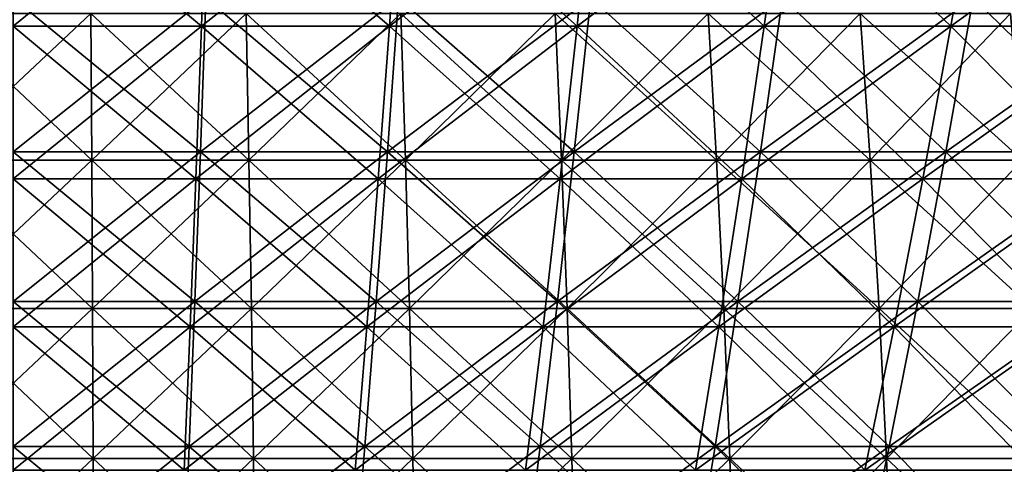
# Model space of a CAD drawing. Header units: millimetres. Extents: x -250 to 250, y 3898 to 4150.
# Tile 396 of 558: x 0 to 26, y 3950 to 3962. Entities that reach past the tile are written whole.
import ezdxf

# ---------------------------------------------------------------- set-up
doc = ezdxf.new("R2010")
doc.units = ezdxf.units.MM
doc.header["$LTSCALE"] = 5.599365
for name, color, linetype in [('10', 7, 'CONTINUOUS'), ('12', 7, 'CONTINUOUS'), ('2', 7, 'CONTINUOUS'), ('3', 7, 'CONTINUOUS'), ('4', 7, 'CONTINUOUS'), ('5', 7, 'CONTINUOUS')]:
    doc.layers.add(name, color=color, linetype=linetype)

msp = doc.modelspace()

# ---------------------------------------------------------------- linework, layer by layer
at = {"layer": '10', "color": 7, "linetype": 'Continuous', "true_color": 0xe0f2ff}
for points in [[(-2.077, 3958.234, 99.146), (2.077, 3958.234, 99.146), (-2.052, 3962.109, 97.976), (-2.077, 3958.234, 99.146)], [(-2.052, 3962.109, 97.976), (2.077, 3958.234, 99.146), (2.052, 3962.109, 97.976), (-2.052, 3962.109, 97.976)], [(2.077, 3958.234, 99.146), (6.227, 3958.234, 98.972), (2.052, 3962.109, 97.976), (2.077, 3958.234, 99.146)], [(2.052, 3962.109, 97.976), (6.227, 3958.234, 98.972), (6.153, 3962.109, 97.804), (2.052, 3962.109, 97.976)], [(6.227, 3958.234, 98.972), (10.366, 3958.234, 98.625), (6.153, 3962.109, 97.804), (6.227, 3958.234, 98.972)], [(6.153, 3962.109, 97.804), (10.366, 3958.234, 98.625), (10.244, 3962.109, 97.461), (6.153, 3962.109, 97.804)], [(10.366, 3958.234, 98.625), (14.487, 3958.234, 98.104), (10.244, 3962.109, 97.461), (10.366, 3958.234, 98.625)], [(10.244, 3962.109, 97.461), (14.487, 3958.234, 98.104), (14.316, 3962.109, 96.946), (10.244, 3962.109, 97.461)], [(14.487, 3958.234, 98.104), (18.582, 3958.234, 97.411), (14.316, 3962.109, 96.946), (14.487, 3958.234, 98.104)], [(14.316, 3962.109, 96.946), (18.582, 3958.234, 97.411), (18.363, 3962.109, 96.262), (14.316, 3962.109, 96.946)], [(18.582, 3958.234, 97.411), (22.645, 3958.234, 96.548), (18.363, 3962.109, 96.262), (18.582, 3958.234, 97.411)], [(18.363, 3962.109, 96.262), (22.645, 3958.234, 96.548), (22.378, 3962.109, 95.408), (18.363, 3962.109, 96.262)], [(22.645, 3958.234, 96.548), (26.668, 3958.234, 95.515), (22.378, 3962.109, 95.408), (22.645, 3958.234, 96.548)], [(22.378, 3962.109, 95.408), (26.668, 3958.234, 95.515), (26.353, 3962.109, 94.388), (22.378, 3962.109, 95.408)], [(-2.098, 3954.315, 100.163), (2.098, 3954.315, 100.163), (-2.077, 3958.234, 99.146), (-2.098, 3954.315, 100.163)], [(-2.077, 3958.234, 99.146), (2.098, 3954.315, 100.163), (2.077, 3958.234, 99.146), (-2.077, 3958.234, 99.146)], [(2.098, 3954.315, 100.163), (6.291, 3954.315, 99.987), (2.077, 3958.234, 99.146), (2.098, 3954.315, 100.163)], [(2.077, 3958.234, 99.146), (6.291, 3954.315, 99.987), (6.227, 3958.234, 98.972), (2.077, 3958.234, 99.146)], [(6.291, 3954.315, 99.987), (10.472, 3954.315, 99.636), (6.227, 3958.234, 98.972), (6.291, 3954.315, 99.987)], [(6.227, 3958.234, 98.972), (10.472, 3954.315, 99.636), (10.366, 3958.234, 98.625), (6.227, 3958.234, 98.972)], [(10.472, 3954.315, 99.636), (14.635, 3954.315, 99.11), (10.366, 3958.234, 98.625), (10.472, 3954.315, 99.636)], [(10.366, 3958.234, 98.625), (14.635, 3954.315, 99.11), (14.487, 3958.234, 98.104), (10.366, 3958.234, 98.625)], [(14.635, 3954.315, 99.11), (18.773, 3954.315, 98.411), (14.487, 3958.234, 98.104), (14.635, 3954.315, 99.11)], [(14.487, 3958.234, 98.104), (18.773, 3954.315, 98.411), (18.582, 3958.234, 97.411), (14.487, 3958.234, 98.104)], [(18.773, 3954.315, 98.411), (22.877, 3954.315, 97.538), (18.582, 3958.234, 97.411), (18.773, 3954.315, 98.411)], [(18.582, 3958.234, 97.411), (22.877, 3954.315, 97.538), (22.645, 3958.234, 96.548), (18.582, 3958.234, 97.411)], [(22.877, 3954.315, 97.538), (26.942, 3954.315, 96.495), (22.645, 3958.234, 96.548), (22.877, 3954.315, 97.538)], [(22.645, 3958.234, 96.548), (26.942, 3954.315, 96.495), (26.668, 3958.234, 95.515), (22.645, 3958.234, 96.548)], [(-2.116, 3950.359, 101.025), (2.116, 3950.359, 101.025), (-2.098, 3954.315, 100.163), (-2.116, 3950.359, 101.025)], [(-2.098, 3954.315, 100.163), (2.116, 3950.359, 101.025), (2.098, 3954.315, 100.163), (-2.098, 3954.315, 100.163)], [(2.116, 3950.359, 101.025), (6.345, 3950.359, 100.848), (2.098, 3954.315, 100.163), (2.116, 3950.359, 101.025)], [(2.098, 3954.315, 100.163), (6.345, 3950.359, 100.848), (6.291, 3954.315, 99.987), (2.098, 3954.315, 100.163)], [(6.345, 3950.359, 100.848), (10.562, 3950.359, 100.494), (6.291, 3954.315, 99.987), (6.345, 3950.359, 100.848)], [(6.291, 3954.315, 99.987), (10.562, 3950.359, 100.494), (10.472, 3954.315, 99.636), (6.291, 3954.315, 99.987)], [(10.562, 3950.359, 100.494), (14.761, 3950.359, 99.964), (10.472, 3954.315, 99.636), (10.562, 3950.359, 100.494)], [(10.472, 3954.315, 99.636), (14.761, 3950.359, 99.964), (14.635, 3954.315, 99.11), (10.472, 3954.315, 99.636)], [(14.761, 3950.359, 99.964), (18.934, 3950.359, 99.258), (14.635, 3954.315, 99.11), (14.761, 3950.359, 99.964)], [(14.635, 3954.315, 99.11), (18.934, 3950.359, 99.258), (18.773, 3954.315, 98.411), (14.635, 3954.315, 99.11)], [(18.934, 3950.359, 99.258), (23.074, 3950.359, 98.378), (18.773, 3954.315, 98.411), (18.934, 3950.359, 99.258)], [(18.773, 3954.315, 98.411), (23.074, 3950.359, 98.378), (22.877, 3954.315, 97.538), (18.773, 3954.315, 98.411)], [(23.074, 3950.359, 98.378), (27.174, 3950.359, 97.325), (22.877, 3954.315, 97.538), (23.074, 3950.359, 98.378)], [(22.877, 3954.315, 97.538), (27.174, 3950.359, 97.325), (26.942, 3954.315, 96.495), (22.877, 3954.315, 97.538)], [(-2.131, 3946.373, 101.732), (2.131, 3946.373, 101.732), (-2.116, 3950.359, 101.025), (-2.131, 3946.373, 101.732)], [(-2.116, 3950.359, 101.025), (2.131, 3946.373, 101.732), (2.116, 3950.359, 101.025), (-2.116, 3950.359, 101.025)], [(2.131, 3946.373, 101.732), (6.389, 3946.373, 101.553), (2.116, 3950.359, 101.025), (2.131, 3946.373, 101.732)], [(2.116, 3950.359, 101.025), (6.389, 3946.373, 101.553), (6.345, 3950.359, 100.848), (2.116, 3950.359, 101.025)], [(6.389, 3946.373, 101.553), (10.636, 3946.373, 101.197), (6.345, 3950.359, 100.848), (6.389, 3946.373, 101.553)], [(6.345, 3950.359, 100.848), (10.636, 3946.373, 101.197), (10.562, 3950.359, 100.494), (6.345, 3950.359, 100.848)], [(10.636, 3946.373, 101.197), (14.865, 3946.373, 100.662), (10.562, 3950.359, 100.494), (10.636, 3946.373, 101.197)], [(10.562, 3950.359, 100.494), (14.865, 3946.373, 100.662), (14.761, 3950.359, 99.964), (10.562, 3950.359, 100.494)], [(14.865, 3946.373, 100.662), (19.067, 3946.373, 99.952), (14.761, 3950.359, 99.964), (14.865, 3946.373, 100.662)], [(14.761, 3950.359, 99.964), (19.067, 3946.373, 99.952), (18.934, 3950.359, 99.258), (14.761, 3950.359, 99.964)], [(19.067, 3946.373, 99.952), (23.236, 3946.373, 99.065), (18.934, 3950.359, 99.258), (19.067, 3946.373, 99.952)], [(18.934, 3950.359, 99.258), (23.236, 3946.373, 99.065), (23.074, 3950.359, 98.378), (18.934, 3950.359, 99.258)], [(23.236, 3946.373, 99.065), (27.364, 3946.373, 98.006), (23.074, 3950.359, 98.378), (23.236, 3946.373, 99.065)], [(23.074, 3950.359, 98.378), (27.364, 3946.373, 98.006), (27.174, 3950.359, 97.325), (23.074, 3950.359, 98.378)]]:
    msp.add_3dface(points, dxfattribs=at)
at = {"layer": '12', "color": 7, "linetype": 'Continuous', "true_color": 0xe0f2ff}
for points in [[(2.077, 3958.234, -99.146), (-2.077, 3958.234, -99.146), (2.052, 3962.109, -97.976), (2.077, 3958.234, -99.146)], [(2.052, 3962.109, -97.976), (-2.077, 3958.234, -99.146), (-2.052, 3962.109, -97.976), (2.052, 3962.109, -97.976)], [(6.153, 3962.109, -97.804), (2.077, 3958.234, -99.146), (2.052, 3962.109, -97.976), (6.153, 3962.109, -97.804)], [(6.227, 3958.234, -98.972), (2.077, 3958.234, -99.146), (6.153, 3962.109, -97.804), (6.227, 3958.234, -98.972)], [(10.244, 3962.109, -97.461), (6.227, 3958.234, -98.972), (6.153, 3962.109, -97.804), (10.244, 3962.109, -97.461)], [(10.366, 3958.234, -98.625), (6.227, 3958.234, -98.972), (10.244, 3962.109, -97.461), (10.366, 3958.234, -98.625)], [(14.316, 3962.109, -96.946), (10.366, 3958.234, -98.625), (10.244, 3962.109, -97.461), (14.316, 3962.109, -96.946)], [(14.487, 3958.234, -98.104), (10.366, 3958.234, -98.625), (14.316, 3962.109, -96.946), (14.487, 3958.234, -98.104)], [(18.363, 3962.109, -96.262), (14.487, 3958.234, -98.104), (14.316, 3962.109, -96.946), (18.363, 3962.109, -96.262)], [(18.582, 3958.234, -97.411), (14.487, 3958.234, -98.104), (18.363, 3962.109, -96.262), (18.582, 3958.234, -97.411)], [(22.378, 3962.109, -95.408), (18.582, 3958.234, -97.411), (18.363, 3962.109, -96.262), (22.378, 3962.109, -95.408)], [(22.645, 3958.234, -96.548), (18.582, 3958.234, -97.411), (22.378, 3962.109, -95.408), (22.645, 3958.234, -96.548)], [(26.353, 3962.109, -94.388), (22.645, 3958.234, -96.548), (22.378, 3962.109, -95.408), (26.353, 3962.109, -94.388)], [(26.668, 3958.234, -95.515), (22.645, 3958.234, -96.548), (26.353, 3962.109, -94.388), (26.668, 3958.234, -95.515)], [(2.098, 3954.315, -100.163), (-2.098, 3954.315, -100.163), (2.077, 3958.234, -99.146), (2.098, 3954.315, -100.163)], [(2.077, 3958.234, -99.146), (-2.098, 3954.315, -100.163), (-2.077, 3958.234, -99.146), (2.077, 3958.234, -99.146)], [(6.227, 3958.234, -98.972), (2.098, 3954.315, -100.163), (2.077, 3958.234, -99.146), (6.227, 3958.234, -98.972)], [(6.291, 3954.315, -99.987), (2.098, 3954.315, -100.163), (6.227, 3958.234, -98.972), (6.291, 3954.315, -99.987)], [(10.366, 3958.234, -98.625), (6.291, 3954.315, -99.987), (6.227, 3958.234, -98.972), (10.366, 3958.234, -98.625)], [(10.472, 3954.315, -99.636), (6.291, 3954.315, -99.987), (10.366, 3958.234, -98.625), (10.472, 3954.315, -99.636)], [(14.487, 3958.234, -98.104), (10.472, 3954.315, -99.636), (10.366, 3958.234, -98.625), (14.487, 3958.234, -98.104)], [(14.635, 3954.315, -99.11), (10.472, 3954.315, -99.636), (14.487, 3958.234, -98.104), (14.635, 3954.315, -99.11)], [(18.582, 3958.234, -97.411), (14.635, 3954.315, -99.11), (14.487, 3958.234, -98.104), (18.582, 3958.234, -97.411)], [(18.773, 3954.315, -98.411), (14.635, 3954.315, -99.11), (18.582, 3958.234, -97.411), (18.773, 3954.315, -98.411)], [(22.645, 3958.234, -96.548), (18.773, 3954.315, -98.411), (18.582, 3958.234, -97.411), (22.645, 3958.234, -96.548)], [(22.877, 3954.315, -97.538), (18.773, 3954.315, -98.411), (22.645, 3958.234, -96.548), (22.877, 3954.315, -97.538)], [(26.668, 3958.234, -95.515), (22.877, 3954.315, -97.538), (22.645, 3958.234, -96.548), (26.668, 3958.234, -95.515)], [(26.942, 3954.315, -96.495), (22.877, 3954.315, -97.538), (26.668, 3958.234, -95.515), (26.942, 3954.315, -96.495)], [(2.116, 3950.359, -101.025), (-2.116, 3950.359, -101.025), (2.098, 3954.315, -100.163), (2.116, 3950.359, -101.025)], [(2.098, 3954.315, -100.163), (-2.116, 3950.359, -101.025), (-2.098, 3954.315, -100.163), (2.098, 3954.315, -100.163)], [(6.291, 3954.315, -99.987), (2.116, 3950.359, -101.025), (2.098, 3954.315, -100.163), (6.291, 3954.315, -99.987)], [(6.345, 3950.359, -100.848), (2.116, 3950.359, -101.025), (6.291, 3954.315, -99.987), (6.345, 3950.359, -100.848)], [(10.472, 3954.315, -99.636), (6.345, 3950.359, -100.848), (6.291, 3954.315, -99.987), (10.472, 3954.315, -99.636)], [(10.562, 3950.359, -100.494), (6.345, 3950.359, -100.848), (10.472, 3954.315, -99.636), (10.562, 3950.359, -100.494)], [(14.635, 3954.315, -99.11), (10.562, 3950.359, -100.494), (10.472, 3954.315, -99.636), (14.635, 3954.315, -99.11)], [(14.761, 3950.359, -99.964), (10.562, 3950.359, -100.494), (14.635, 3954.315, -99.11), (14.761, 3950.359, -99.964)], [(18.773, 3954.315, -98.411), (14.761, 3950.359, -99.964), (14.635, 3954.315, -99.11), (18.773, 3954.315, -98.411)], [(18.934, 3950.359, -99.258), (14.761, 3950.359, -99.964), (18.773, 3954.315, -98.411), (18.934, 3950.359, -99.258)], [(22.877, 3954.315, -97.538), (18.934, 3950.359, -99.258), (18.773, 3954.315, -98.411), (22.877, 3954.315, -97.538)], [(23.074, 3950.359, -98.378), (18.934, 3950.359, -99.258), (22.877, 3954.315, -97.538), (23.074, 3950.359, -98.378)], [(26.942, 3954.315, -96.495), (23.074, 3950.359, -98.378), (22.877, 3954.315, -97.538), (26.942, 3954.315, -96.495)], [(27.174, 3950.359, -97.325), (23.074, 3950.359, -98.378), (26.942, 3954.315, -96.495), (27.174, 3950.359, -97.325)], [(2.131, 3946.373, -101.732), (-2.131, 3946.373, -101.732), (2.116, 3950.359, -101.025), (2.131, 3946.373, -101.732)], [(2.116, 3950.359, -101.025), (-2.131, 3946.373, -101.732), (-2.116, 3950.359, -101.025), (2.116, 3950.359, -101.025)], [(6.345, 3950.359, -100.848), (2.131, 3946.373, -101.732), (2.116, 3950.359, -101.025), (6.345, 3950.359, -100.848)], [(6.389, 3946.373, -101.553), (2.131, 3946.373, -101.732), (6.345, 3950.359, -100.848), (6.389, 3946.373, -101.553)], [(10.562, 3950.359, -100.494), (6.389, 3946.373, -101.553), (6.345, 3950.359, -100.848), (10.562, 3950.359, -100.494)], [(10.636, 3946.373, -101.197), (6.389, 3946.373, -101.553), (10.562, 3950.359, -100.494), (10.636, 3946.373, -101.197)], [(14.761, 3950.359, -99.964), (10.636, 3946.373, -101.197), (10.562, 3950.359, -100.494), (14.761, 3950.359, -99.964)], [(14.865, 3946.373, -100.662), (10.636, 3946.373, -101.197), (14.761, 3950.359, -99.964), (14.865, 3946.373, -100.662)], [(18.934, 3950.359, -99.258), (14.865, 3946.373, -100.662), (14.761, 3950.359, -99.964), (18.934, 3950.359, -99.258)], [(19.067, 3946.373, -99.952), (14.865, 3946.373, -100.662), (18.934, 3950.359, -99.258), (19.067, 3946.373, -99.952)], [(23.074, 3950.359, -98.378), (19.067, 3946.373, -99.952), (18.934, 3950.359, -99.258), (23.074, 3950.359, -98.378)], [(23.236, 3946.373, -99.065), (19.067, 3946.373, -99.952), (23.074, 3950.359, -98.378), (23.236, 3946.373, -99.065)], [(27.174, 3950.359, -97.325), (23.236, 3946.373, -99.065), (23.074, 3950.359, -98.378), (27.174, 3950.359, -97.325)], [(27.364, 3946.373, -98.006), (23.236, 3946.373, -99.065), (27.174, 3950.359, -97.325), (27.364, 3946.373, -98.006)]]:
    msp.add_3dface(points, dxfattribs=at)
at = {"layer": '2', "color": 251, "linetype": 'Continuous', "true_color": 0x504f50}
for points in [[(4.947, 3958.45, -160.574), (0, 3958.45, -160.65), (5.093, 3962.516, -165.299), (4.947, 3958.45, -160.574)], [(5.093, 3962.516, -165.299), (0, 3958.45, -160.65), (0, 3962.516, -165.377), (5.093, 3962.516, -165.299)], [(9.89, 3958.45, -160.346), (4.947, 3958.45, -160.574), (10.181, 3962.516, -165.064), (9.89, 3958.45, -160.346)], [(10.181, 3962.516, -165.064), (4.947, 3958.45, -160.574), (5.093, 3962.516, -165.299), (10.181, 3962.516, -165.064)], [(14.823, 3958.45, -159.965), (9.89, 3958.45, -160.346), (15.259, 3962.516, -164.672), (14.823, 3958.45, -159.965)], [(15.259, 3962.516, -164.672), (9.89, 3958.45, -160.346), (10.181, 3962.516, -165.064), (15.259, 3962.516, -164.672)], [(19.742, 3958.45, -159.433), (14.823, 3958.45, -159.965), (20.323, 3962.516, -164.124), (19.742, 3958.45, -159.433)], [(20.323, 3962.516, -164.124), (14.823, 3958.45, -159.965), (15.259, 3962.516, -164.672), (20.323, 3962.516, -164.124)], [(24.642, 3958.45, -158.749), (19.742, 3958.45, -159.433), (25.367, 3962.516, -163.42), (24.642, 3958.45, -158.749)], [(25.367, 3962.516, -163.42), (19.742, 3958.45, -159.433), (20.323, 3962.516, -164.124), (25.367, 3962.516, -163.42)], [(29.519, 3958.45, -157.915), (24.642, 3958.45, -158.749), (30.388, 3962.516, -162.561), (29.519, 3958.45, -157.915)], [(30.388, 3962.516, -162.561), (24.642, 3958.45, -158.749), (25.367, 3962.516, -163.42), (30.388, 3962.516, -162.561)], [(4.799, 3954.503, -155.749), (0, 3954.503, -155.823), (4.947, 3958.45, -160.574), (4.799, 3954.503, -155.749)], [(4.947, 3958.45, -160.574), (0, 3954.503, -155.823), (0, 3958.45, -160.65), (4.947, 3958.45, -160.574)], [(9.593, 3954.503, -155.528), (4.799, 3954.503, -155.749), (9.89, 3958.45, -160.346), (9.593, 3954.503, -155.528)], [(9.89, 3958.45, -160.346), (4.799, 3954.503, -155.749), (4.947, 3958.45, -160.574), (9.89, 3958.45, -160.346)], [(14.378, 3954.503, -155.159), (9.593, 3954.503, -155.528), (14.823, 3958.45, -159.965), (14.378, 3954.503, -155.159)], [(14.823, 3958.45, -159.965), (9.593, 3954.503, -155.528), (9.89, 3958.45, -160.346), (14.823, 3958.45, -159.965)], [(19.149, 3954.503, -154.642), (14.378, 3954.503, -155.159), (19.742, 3958.45, -159.433), (19.149, 3954.503, -154.642)], [(19.742, 3958.45, -159.433), (14.378, 3954.503, -155.159), (14.823, 3958.45, -159.965), (19.742, 3958.45, -159.433)], [(23.902, 3954.503, -153.979), (19.149, 3954.503, -154.642), (24.642, 3958.45, -158.749), (23.902, 3954.503, -153.979)], [(24.642, 3958.45, -158.749), (19.149, 3954.503, -154.642), (19.742, 3958.45, -159.433), (24.642, 3958.45, -158.749)], [(28.632, 3954.503, -153.17), (23.902, 3954.503, -153.979), (29.519, 3958.45, -157.915), (28.632, 3954.503, -153.17)], [(29.519, 3958.45, -157.915), (23.902, 3954.503, -153.979), (24.642, 3958.45, -158.749), (29.519, 3958.45, -157.915)], [(4.647, 3950.678, -150.828), (0, 3950.678, -150.9), (4.799, 3954.503, -155.749), (4.647, 3950.678, -150.828)], [(4.799, 3954.503, -155.749), (0, 3950.678, -150.9), (0, 3954.503, -155.823), (4.799, 3954.503, -155.749)], [(9.29, 3950.678, -150.613), (4.647, 3950.678, -150.828), (9.593, 3954.503, -155.528), (9.29, 3950.678, -150.613)], [(9.593, 3954.503, -155.528), (4.647, 3950.678, -150.828), (4.799, 3954.503, -155.749), (9.593, 3954.503, -155.528)], [(13.923, 3950.678, -150.256), (9.29, 3950.678, -150.613), (14.378, 3954.503, -155.159), (13.923, 3950.678, -150.256)], [(14.378, 3954.503, -155.159), (9.29, 3950.678, -150.613), (9.593, 3954.503, -155.528), (14.378, 3954.503, -155.159)], [(18.544, 3950.678, -149.756), (13.923, 3950.678, -150.256), (19.149, 3954.503, -154.642), (18.544, 3950.678, -149.756)], [(19.149, 3954.503, -154.642), (13.923, 3950.678, -150.256), (14.378, 3954.503, -155.159), (19.149, 3954.503, -154.642)], [(23.147, 3950.678, -149.114), (18.544, 3950.678, -149.756), (23.902, 3954.503, -153.979), (23.147, 3950.678, -149.114)], [(23.902, 3954.503, -153.979), (18.544, 3950.678, -149.756), (19.149, 3954.503, -154.642), (23.902, 3954.503, -153.979)], [(27.728, 3950.678, -148.33), (23.147, 3950.678, -149.114), (28.632, 3954.503, -153.17), (27.728, 3950.678, -148.33)], [(28.632, 3954.503, -153.17), (23.147, 3950.678, -149.114), (23.902, 3954.503, -153.979), (28.632, 3954.503, -153.17)], [(4.492, 3946.977, -145.813), (0, 3946.977, -145.882), (4.647, 3950.678, -150.828), (4.492, 3946.977, -145.813)], [(4.647, 3950.678, -150.828), (0, 3946.977, -145.882), (0, 3950.678, -150.9), (4.647, 3950.678, -150.828)], [(8.981, 3946.977, -145.605), (4.492, 3946.977, -145.813), (9.29, 3950.678, -150.613), (8.981, 3946.977, -145.605)], [(9.29, 3950.678, -150.613), (4.492, 3946.977, -145.813), (4.647, 3950.678, -150.828), (9.29, 3950.678, -150.613)], [(13.46, 3946.977, -145.26), (8.981, 3946.977, -145.605), (13.923, 3950.678, -150.256), (13.46, 3946.977, -145.26)], [(13.923, 3950.678, -150.256), (8.981, 3946.977, -145.605), (9.29, 3950.678, -150.613), (13.923, 3950.678, -150.256)], [(17.927, 3946.977, -144.776), (13.46, 3946.977, -145.26), (18.544, 3950.678, -149.756), (17.927, 3946.977, -144.776)], [(18.544, 3950.678, -149.756), (13.46, 3946.977, -145.26), (13.923, 3950.678, -150.256), (18.544, 3950.678, -149.756)], [(22.377, 3946.977, -144.155), (17.927, 3946.977, -144.776), (23.147, 3950.678, -149.114), (22.377, 3946.977, -144.155)], [(23.147, 3950.678, -149.114), (17.927, 3946.977, -144.776), (18.544, 3950.678, -149.756), (23.147, 3950.678, -149.114)], [(26.806, 3946.977, -143.398), (22.377, 3946.977, -144.155), (27.728, 3950.678, -148.33), (26.806, 3946.977, -143.398)], [(27.728, 3950.678, -148.33), (22.377, 3946.977, -144.155), (23.147, 3950.678, -149.114), (27.728, 3950.678, -148.33)]]:
    msp.add_3dface(points, dxfattribs=at)
at = {"layer": '3', "color": 251, "linetype": 'Continuous', "true_color": 0x504f50}
for points in [[(0, 3958.45, 160.65), (4.947, 3958.45, 160.574), (0, 3962.516, 165.377), (0, 3958.45, 160.65)], [(0, 3962.516, 165.377), (4.947, 3958.45, 160.574), (5.093, 3962.516, 165.299), (0, 3962.516, 165.377)], [(4.947, 3958.45, 160.574), (9.89, 3958.45, 160.346), (5.093, 3962.516, 165.299), (4.947, 3958.45, 160.574)], [(5.093, 3962.516, 165.299), (9.89, 3958.45, 160.346), (10.181, 3962.516, 165.064), (5.093, 3962.516, 165.299)], [(9.89, 3958.45, 160.346), (14.823, 3958.45, 159.965), (10.181, 3962.516, 165.064), (9.89, 3958.45, 160.346)], [(10.181, 3962.516, 165.064), (14.823, 3958.45, 159.965), (15.259, 3962.516, 164.672), (10.181, 3962.516, 165.064)], [(14.823, 3958.45, 159.965), (19.742, 3958.45, 159.433), (15.259, 3962.516, 164.672), (14.823, 3958.45, 159.965)], [(15.259, 3962.516, 164.672), (19.742, 3958.45, 159.433), (20.323, 3962.516, 164.124), (15.259, 3962.516, 164.672)], [(19.742, 3958.45, 159.433), (24.642, 3958.45, 158.749), (20.323, 3962.516, 164.124), (19.742, 3958.45, 159.433)], [(20.323, 3962.516, 164.124), (24.642, 3958.45, 158.749), (25.367, 3962.516, 163.42), (20.323, 3962.516, 164.124)], [(24.642, 3958.45, 158.749), (29.519, 3958.45, 157.915), (25.367, 3962.516, 163.42), (24.642, 3958.45, 158.749)], [(25.367, 3962.516, 163.42), (29.519, 3958.45, 157.915), (30.388, 3962.516, 162.561), (25.367, 3962.516, 163.42)], [(0, 3954.503, 155.823), (4.799, 3954.503, 155.749), (0, 3958.45, 160.65), (0, 3954.503, 155.823)], [(0, 3958.45, 160.65), (4.799, 3954.503, 155.749), (4.947, 3958.45, 160.574), (0, 3958.45, 160.65)], [(4.799, 3954.503, 155.749), (9.593, 3954.503, 155.528), (4.947, 3958.45, 160.574), (4.799, 3954.503, 155.749)], [(4.947, 3958.45, 160.574), (9.593, 3954.503, 155.528), (9.89, 3958.45, 160.346), (4.947, 3958.45, 160.574)], [(9.593, 3954.503, 155.528), (14.378, 3954.503, 155.159), (9.89, 3958.45, 160.346), (9.593, 3954.503, 155.528)], [(9.89, 3958.45, 160.346), (14.378, 3954.503, 155.159), (14.823, 3958.45, 159.965), (9.89, 3958.45, 160.346)], [(14.378, 3954.503, 155.159), (19.149, 3954.503, 154.642), (14.823, 3958.45, 159.965), (14.378, 3954.503, 155.159)], [(14.823, 3958.45, 159.965), (19.149, 3954.503, 154.642), (19.742, 3958.45, 159.433), (14.823, 3958.45, 159.965)], [(19.149, 3954.503, 154.642), (23.902, 3954.503, 153.979), (19.742, 3958.45, 159.433), (19.149, 3954.503, 154.642)], [(19.742, 3958.45, 159.433), (23.902, 3954.503, 153.979), (24.642, 3958.45, 158.749), (19.742, 3958.45, 159.433)], [(23.902, 3954.503, 153.979), (28.632, 3954.503, 153.17), (24.642, 3958.45, 158.749), (23.902, 3954.503, 153.979)], [(24.642, 3958.45, 158.749), (28.632, 3954.503, 153.17), (29.519, 3958.45, 157.915), (24.642, 3958.45, 158.749)], [(0, 3950.678, 150.9), (4.647, 3950.678, 150.828), (0, 3954.503, 155.823), (0, 3950.678, 150.9)], [(0, 3954.503, 155.823), (4.647, 3950.678, 150.828), (4.799, 3954.503, 155.749), (0, 3954.503, 155.823)], [(4.647, 3950.678, 150.828), (9.29, 3950.678, 150.613), (4.799, 3954.503, 155.749), (4.647, 3950.678, 150.828)], [(4.799, 3954.503, 155.749), (9.29, 3950.678, 150.613), (9.593, 3954.503, 155.528), (4.799, 3954.503, 155.749)], [(9.29, 3950.678, 150.613), (13.923, 3950.678, 150.256), (9.593, 3954.503, 155.528), (9.29, 3950.678, 150.613)], [(9.593, 3954.503, 155.528), (13.923, 3950.678, 150.256), (14.378, 3954.503, 155.159), (9.593, 3954.503, 155.528)], [(13.923, 3950.678, 150.256), (18.544, 3950.678, 149.756), (14.378, 3954.503, 155.159), (13.923, 3950.678, 150.256)], [(14.378, 3954.503, 155.159), (18.544, 3950.678, 149.756), (19.149, 3954.503, 154.642), (14.378, 3954.503, 155.159)], [(18.544, 3950.678, 149.756), (23.147, 3950.678, 149.114), (19.149, 3954.503, 154.642), (18.544, 3950.678, 149.756)], [(19.149, 3954.503, 154.642), (23.147, 3950.678, 149.114), (23.902, 3954.503, 153.979), (19.149, 3954.503, 154.642)], [(23.147, 3950.678, 149.114), (27.728, 3950.678, 148.33), (23.902, 3954.503, 153.979), (23.147, 3950.678, 149.114)], [(23.902, 3954.503, 153.979), (27.728, 3950.678, 148.33), (28.632, 3954.503, 153.17), (23.902, 3954.503, 153.979)], [(0, 3946.977, 145.882), (4.492, 3946.977, 145.813), (0, 3950.678, 150.9), (0, 3946.977, 145.882)], [(0, 3950.678, 150.9), (4.492, 3946.977, 145.813), (4.647, 3950.678, 150.828), (0, 3950.678, 150.9)], [(4.492, 3946.977, 145.813), (8.981, 3946.977, 145.605), (4.647, 3950.678, 150.828), (4.492, 3946.977, 145.813)], [(4.647, 3950.678, 150.828), (8.981, 3946.977, 145.605), (9.29, 3950.678, 150.613), (4.647, 3950.678, 150.828)], [(8.981, 3946.977, 145.605), (13.46, 3946.977, 145.26), (9.29, 3950.678, 150.613), (8.981, 3946.977, 145.605)], [(9.29, 3950.678, 150.613), (13.46, 3946.977, 145.26), (13.923, 3950.678, 150.256), (9.29, 3950.678, 150.613)], [(13.46, 3946.977, 145.26), (17.927, 3946.977, 144.776), (13.923, 3950.678, 150.256), (13.46, 3946.977, 145.26)], [(13.923, 3950.678, 150.256), (17.927, 3946.977, 144.776), (18.544, 3950.678, 149.756), (13.923, 3950.678, 150.256)], [(17.927, 3946.977, 144.776), (22.377, 3946.977, 144.155), (18.544, 3950.678, 149.756), (17.927, 3946.977, 144.776)], [(18.544, 3950.678, 149.756), (22.377, 3946.977, 144.155), (23.147, 3950.678, 149.114), (18.544, 3950.678, 149.756)], [(22.377, 3946.977, 144.155), (26.806, 3946.977, 143.398), (23.147, 3950.678, 149.114), (22.377, 3946.977, 144.155)], [(23.147, 3950.678, 149.114), (26.806, 3946.977, 143.398), (27.728, 3950.678, 148.33), (23.147, 3950.678, 149.114)]]:
    msp.add_3dface(points, dxfattribs=at)
at = {"layer": '4', "color": 155, "linetype": 'Continuous', "true_color": 0x4a708c}
for points in [[(4.973, 3961.772, 161.399), (0, 3961.772, 161.475), (5.118, 3965.925, 166.115), (4.973, 3961.772, 161.399)], [(5.118, 3965.925, 166.115), (0, 3961.772, 161.475), (0, 3965.925, 166.194), (5.118, 3965.925, 166.115)], [(9.941, 3961.772, 161.169), (4.973, 3961.772, 161.399), (10.231, 3965.925, 165.878), (9.941, 3961.772, 161.169)], [(10.231, 3965.925, 165.878), (4.973, 3961.772, 161.399), (5.118, 3965.925, 166.115), (10.231, 3965.925, 165.878)], [(14.899, 3961.772, 160.786), (9.941, 3961.772, 161.169), (15.334, 3965.925, 165.485), (14.899, 3961.772, 160.786)], [(15.334, 3965.925, 165.485), (9.941, 3961.772, 161.169), (10.231, 3965.925, 165.878), (15.334, 3965.925, 165.485)], [(19.843, 3961.772, 160.251), (14.899, 3961.772, 160.786), (20.423, 3965.925, 164.934), (19.843, 3961.772, 160.251)], [(20.423, 3965.925, 164.934), (14.899, 3961.772, 160.786), (15.334, 3965.925, 165.485), (20.423, 3965.925, 164.934)], [(24.769, 3961.772, 159.564), (19.843, 3961.772, 160.251), (25.493, 3965.925, 164.227), (24.769, 3961.772, 159.564)], [(25.493, 3965.925, 164.227), (19.843, 3961.772, 160.251), (20.423, 3965.925, 164.934), (25.493, 3965.925, 164.227)], [(29.671, 3961.772, 158.726), (24.769, 3961.772, 159.564), (30.538, 3965.925, 163.364), (29.671, 3961.772, 158.726)], [(30.538, 3965.925, 163.364), (24.769, 3961.772, 159.564), (25.493, 3965.925, 164.227), (30.538, 3965.925, 163.364)], [(4.824, 3957.74, 156.579), (0, 3957.74, 156.653), (4.973, 3961.772, 161.399), (4.824, 3957.74, 156.579)], [(4.973, 3961.772, 161.399), (0, 3957.74, 156.653), (0, 3961.772, 161.475), (4.973, 3961.772, 161.399)], [(9.644, 3957.74, 156.356), (4.824, 3957.74, 156.579), (9.941, 3961.772, 161.169), (9.644, 3957.74, 156.356)], [(9.941, 3961.772, 161.169), (4.824, 3957.74, 156.579), (4.973, 3961.772, 161.399), (9.941, 3961.772, 161.169)], [(14.454, 3957.74, 155.985), (9.644, 3957.74, 156.356), (14.899, 3961.772, 160.786), (14.454, 3957.74, 155.985)], [(14.899, 3961.772, 160.786), (9.644, 3957.74, 156.356), (9.941, 3961.772, 161.169), (14.899, 3961.772, 160.786)], [(19.251, 3957.74, 155.466), (14.454, 3957.74, 155.985), (19.843, 3961.772, 160.251), (19.251, 3957.74, 155.466)], [(19.843, 3961.772, 160.251), (14.454, 3957.74, 155.985), (14.899, 3961.772, 160.786), (19.843, 3961.772, 160.251)], [(24.029, 3957.74, 154.799), (19.251, 3957.74, 155.466), (24.769, 3961.772, 159.564), (24.029, 3957.74, 154.799)], [(24.769, 3961.772, 159.564), (19.251, 3957.74, 155.466), (19.843, 3961.772, 160.251), (24.769, 3961.772, 159.564)], [(28.785, 3957.74, 153.986), (24.029, 3957.74, 154.799), (29.671, 3961.772, 158.726), (28.785, 3957.74, 153.986)], [(29.671, 3961.772, 158.726), (24.029, 3957.74, 154.799), (24.769, 3961.772, 159.564), (29.671, 3961.772, 158.726)], [(4.673, 3953.832, 151.658), (0, 3953.832, 151.73), (4.824, 3957.74, 156.579), (4.673, 3953.832, 151.658)], [(4.824, 3957.74, 156.579), (0, 3953.832, 151.73), (0, 3957.74, 156.653), (4.824, 3957.74, 156.579)], [(9.341, 3953.832, 151.442), (4.673, 3953.832, 151.658), (9.644, 3957.74, 156.356), (9.341, 3953.832, 151.442)], [(9.644, 3957.74, 156.356), (4.673, 3953.832, 151.658), (4.824, 3957.74, 156.579), (9.644, 3957.74, 156.356)], [(14, 3953.832, 151.083), (9.341, 3953.832, 151.442), (14.454, 3957.74, 155.985), (14, 3953.832, 151.083)], [(14.454, 3957.74, 155.985), (9.341, 3953.832, 151.442), (9.644, 3957.74, 156.356), (14.454, 3957.74, 155.985)], [(18.646, 3953.832, 150.58), (14, 3953.832, 151.083), (19.251, 3957.74, 155.466), (18.646, 3953.832, 150.58)], [(19.251, 3957.74, 155.466), (14, 3953.832, 151.083), (14.454, 3957.74, 155.985), (19.251, 3957.74, 155.466)], [(23.274, 3953.832, 149.934), (18.646, 3953.832, 150.58), (24.029, 3957.74, 154.799), (23.274, 3953.832, 149.934)], [(24.029, 3957.74, 154.799), (18.646, 3953.832, 150.58), (19.251, 3957.74, 155.466), (24.029, 3957.74, 154.799)], [(27.88, 3953.832, 149.147), (23.274, 3953.832, 149.934), (28.785, 3957.74, 153.986), (27.88, 3953.832, 149.147)], [(28.785, 3957.74, 153.986), (23.274, 3953.832, 149.934), (24.029, 3957.74, 154.799), (28.785, 3957.74, 153.986)], [(4.518, 3950.049, 146.64), (0, 3950.049, 146.71), (4.673, 3953.832, 151.658), (4.518, 3950.049, 146.64)], [(4.673, 3953.832, 151.658), (0, 3950.049, 146.71), (0, 3953.832, 151.73), (4.673, 3953.832, 151.658)], [(9.032, 3950.049, 146.431), (4.518, 3950.049, 146.64), (9.341, 3953.832, 151.442), (9.032, 3950.049, 146.431)], [(9.341, 3953.832, 151.442), (4.518, 3950.049, 146.64), (4.673, 3953.832, 151.658), (9.341, 3953.832, 151.442)], [(13.537, 3950.049, 146.084), (9.032, 3950.049, 146.431), (14, 3953.832, 151.083), (13.537, 3950.049, 146.084)], [(14, 3953.832, 151.083), (9.032, 3950.049, 146.431), (9.341, 3953.832, 151.442), (14, 3953.832, 151.083)], [(18.029, 3950.049, 145.598), (13.537, 3950.049, 146.084), (18.646, 3953.832, 150.58), (18.029, 3950.049, 145.598)], [(18.646, 3953.832, 150.58), (13.537, 3950.049, 146.084), (14, 3953.832, 151.083), (18.646, 3953.832, 150.58)], [(22.504, 3950.049, 144.973), (18.029, 3950.049, 145.598), (23.274, 3953.832, 149.934), (22.504, 3950.049, 144.973)], [(23.274, 3953.832, 149.934), (18.029, 3950.049, 145.598), (18.646, 3953.832, 150.58), (23.274, 3953.832, 149.934)], [(26.958, 3950.049, 144.212), (22.504, 3950.049, 144.973), (27.88, 3953.832, 149.147), (26.958, 3950.049, 144.212)], [(27.88, 3953.832, 149.147), (22.504, 3950.049, 144.973), (23.274, 3953.832, 149.934), (27.88, 3953.832, 149.147)]]:
    msp.add_3dface(points, dxfattribs=at)
at = {"layer": '5', "color": 155, "linetype": 'Continuous', "true_color": 0x4a708c}
for points in [[(0, 3961.772, -161.475), (4.973, 3961.772, -161.399), (0, 3965.925, -166.194), (0, 3961.772, -161.475)], [(0, 3965.925, -166.194), (4.973, 3961.772, -161.399), (5.118, 3965.925, -166.115), (0, 3965.925, -166.194)], [(4.973, 3961.772, -161.399), (9.941, 3961.772, -161.169), (5.118, 3965.925, -166.115), (4.973, 3961.772, -161.399)], [(5.118, 3965.925, -166.115), (9.941, 3961.772, -161.169), (10.231, 3965.925, -165.878), (5.118, 3965.925, -166.115)], [(9.941, 3961.772, -161.169), (14.899, 3961.772, -160.786), (10.231, 3965.925, -165.878), (9.941, 3961.772, -161.169)], [(10.231, 3965.925, -165.878), (14.899, 3961.772, -160.786), (15.334, 3965.925, -165.485), (10.231, 3965.925, -165.878)], [(14.899, 3961.772, -160.786), (19.843, 3961.772, -160.251), (15.334, 3965.925, -165.485), (14.899, 3961.772, -160.786)], [(15.334, 3965.925, -165.485), (19.843, 3961.772, -160.251), (20.423, 3965.925, -164.934), (15.334, 3965.925, -165.485)], [(19.843, 3961.772, -160.251), (24.769, 3961.772, -159.564), (20.423, 3965.925, -164.934), (19.843, 3961.772, -160.251)], [(20.423, 3965.925, -164.934), (24.769, 3961.772, -159.564), (25.493, 3965.925, -164.227), (20.423, 3965.925, -164.934)], [(24.769, 3961.772, -159.564), (29.671, 3961.772, -158.726), (25.493, 3965.925, -164.227), (24.769, 3961.772, -159.564)], [(25.493, 3965.925, -164.227), (29.671, 3961.772, -158.726), (30.538, 3965.925, -163.364), (25.493, 3965.925, -164.227)], [(0, 3957.74, -156.653), (4.824, 3957.74, -156.579), (0, 3961.772, -161.475), (0, 3957.74, -156.653)], [(0, 3961.772, -161.475), (4.824, 3957.74, -156.579), (4.973, 3961.772, -161.399), (0, 3961.772, -161.475)], [(4.824, 3957.74, -156.579), (9.644, 3957.74, -156.356), (4.973, 3961.772, -161.399), (4.824, 3957.74, -156.579)], [(4.973, 3961.772, -161.399), (9.644, 3957.74, -156.356), (9.941, 3961.772, -161.169), (4.973, 3961.772, -161.399)], [(9.644, 3957.74, -156.356), (14.454, 3957.74, -155.985), (9.941, 3961.772, -161.169), (9.644, 3957.74, -156.356)], [(9.941, 3961.772, -161.169), (14.454, 3957.74, -155.985), (14.899, 3961.772, -160.786), (9.941, 3961.772, -161.169)], [(14.454, 3957.74, -155.985), (19.251, 3957.74, -155.466), (14.899, 3961.772, -160.786), (14.454, 3957.74, -155.985)], [(14.899, 3961.772, -160.786), (19.251, 3957.74, -155.466), (19.843, 3961.772, -160.251), (14.899, 3961.772, -160.786)], [(19.251, 3957.74, -155.466), (24.029, 3957.74, -154.799), (19.843, 3961.772, -160.251), (19.251, 3957.74, -155.466)], [(19.843, 3961.772, -160.251), (24.029, 3957.74, -154.799), (24.769, 3961.772, -159.564), (19.843, 3961.772, -160.251)], [(24.029, 3957.74, -154.799), (28.785, 3957.74, -153.986), (24.769, 3961.772, -159.564), (24.029, 3957.74, -154.799)], [(24.769, 3961.772, -159.564), (28.785, 3957.74, -153.986), (29.671, 3961.772, -158.726), (24.769, 3961.772, -159.564)], [(0, 3953.832, -151.73), (4.673, 3953.832, -151.658), (0, 3957.74, -156.653), (0, 3953.832, -151.73)], [(0, 3957.74, -156.653), (4.673, 3953.832, -151.658), (4.824, 3957.74, -156.579), (0, 3957.74, -156.653)], [(4.673, 3953.832, -151.658), (9.341, 3953.832, -151.442), (4.824, 3957.74, -156.579), (4.673, 3953.832, -151.658)], [(4.824, 3957.74, -156.579), (9.341, 3953.832, -151.442), (9.644, 3957.74, -156.356), (4.824, 3957.74, -156.579)], [(9.341, 3953.832, -151.442), (14, 3953.832, -151.083), (9.644, 3957.74, -156.356), (9.341, 3953.832, -151.442)], [(9.644, 3957.74, -156.356), (14, 3953.832, -151.083), (14.454, 3957.74, -155.985), (9.644, 3957.74, -156.356)], [(14, 3953.832, -151.083), (18.646, 3953.832, -150.58), (14.454, 3957.74, -155.985), (14, 3953.832, -151.083)], [(14.454, 3957.74, -155.985), (18.646, 3953.832, -150.58), (19.251, 3957.74, -155.466), (14.454, 3957.74, -155.985)], [(18.646, 3953.832, -150.58), (23.274, 3953.832, -149.934), (19.251, 3957.74, -155.466), (18.646, 3953.832, -150.58)], [(19.251, 3957.74, -155.466), (23.274, 3953.832, -149.934), (24.029, 3957.74, -154.799), (19.251, 3957.74, -155.466)], [(23.274, 3953.832, -149.934), (27.88, 3953.832, -149.147), (24.029, 3957.74, -154.799), (23.274, 3953.832, -149.934)], [(24.029, 3957.74, -154.799), (27.88, 3953.832, -149.147), (28.785, 3957.74, -153.986), (24.029, 3957.74, -154.799)], [(0, 3950.049, -146.71), (4.518, 3950.049, -146.64), (0, 3953.832, -151.73), (0, 3950.049, -146.71)], [(0, 3953.832, -151.73), (4.518, 3950.049, -146.64), (4.673, 3953.832, -151.658), (0, 3953.832, -151.73)], [(4.518, 3950.049, -146.64), (9.032, 3950.049, -146.431), (4.673, 3953.832, -151.658), (4.518, 3950.049, -146.64)], [(4.673, 3953.832, -151.658), (9.032, 3950.049, -146.431), (9.341, 3953.832, -151.442), (4.673, 3953.832, -151.658)], [(9.032, 3950.049, -146.431), (13.537, 3950.049, -146.084), (9.341, 3953.832, -151.442), (9.032, 3950.049, -146.431)], [(9.341, 3953.832, -151.442), (13.537, 3950.049, -146.084), (14, 3953.832, -151.083), (9.341, 3953.832, -151.442)], [(13.537, 3950.049, -146.084), (18.029, 3950.049, -145.598), (14, 3953.832, -151.083), (13.537, 3950.049, -146.084)], [(14, 3953.832, -151.083), (18.029, 3950.049, -145.598), (18.646, 3953.832, -150.58), (14, 3953.832, -151.083)], [(18.029, 3950.049, -145.598), (22.504, 3950.049, -144.973), (18.646, 3953.832, -150.58), (18.029, 3950.049, -145.598)], [(18.646, 3953.832, -150.58), (22.504, 3950.049, -144.973), (23.274, 3953.832, -149.934), (18.646, 3953.832, -150.58)], [(22.504, 3950.049, -144.973), (26.958, 3950.049, -144.212), (23.274, 3953.832, -149.934), (22.504, 3950.049, -144.973)], [(23.274, 3953.832, -149.934), (26.958, 3950.049, -144.212), (27.88, 3953.832, -149.147), (23.274, 3953.832, -149.934)]]:
    msp.add_3dface(points, dxfattribs=at)

doc.saveas('drawing.dxf')
